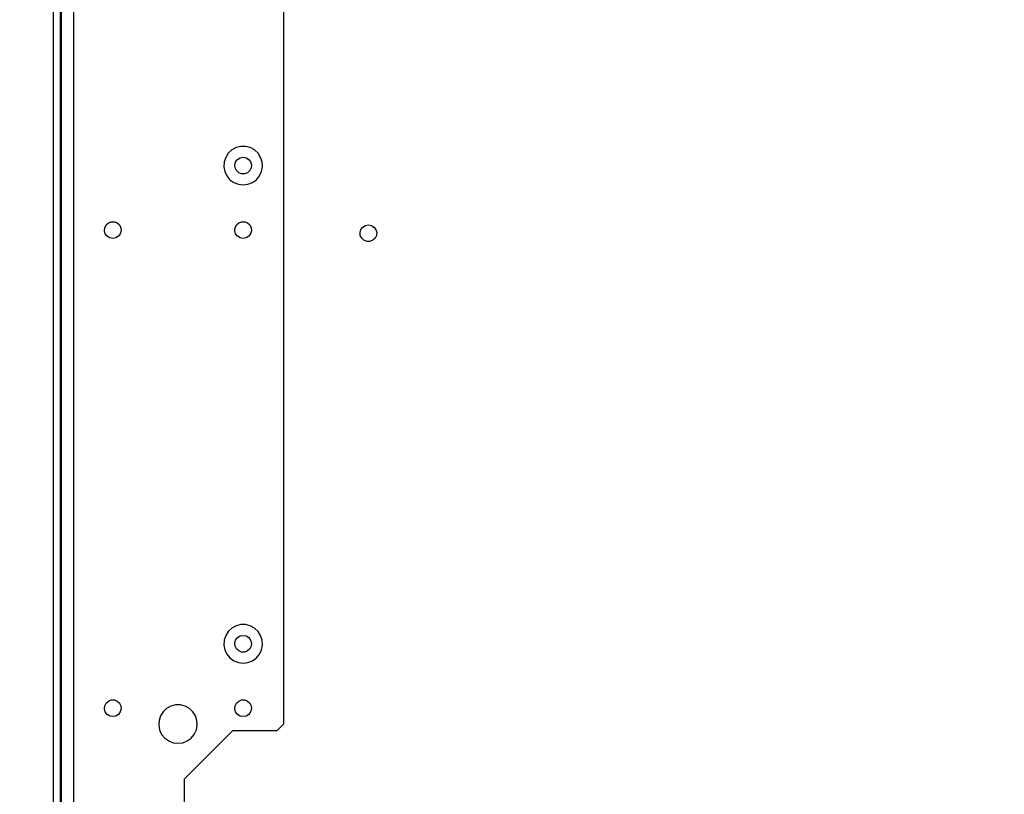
# Model space of a CAD drawing. Header units: millimetres. Extents: x 0 to 39025, y -31299 to 8400.
# Tile 341 of 382: x 14174 to 14480, y 4217 to 4458. Entities that reach past the tile are written whole.
import ezdxf

# ---------------------------------------------------------------- set-up
doc = ezdxf.new("R2010")
doc.units = ezdxf.units.MM
doc.header["$PDSIZE"] = -1
doc.layers.add('DIMENZIJE', color=4, linetype='Continuous')
doc.styles.add('SLDTEXTSTYLE6', font='txt')
doc.dimstyles.new('SLDDIMSTYLE0', dxfattribs={"dimtxt": 3, "dimasz": 3.414889, "dimexe": 0, "dimexo": 0.0625, "dimgap": 0.75, "dimtad": 1, "dimdec": 0, "dimlfac": 20, "dimrnd": 1e-09, "dimzin": 12, "dimdsep": 46, "dimtxsty": 'SLDTEXTSTYLE6', "dimsah": 1, "dimcen": 0.09, "dimadec": 0, "dimazin": 3, "dimtfac": 1, "dimtdec": 0, "dimtofl": 0, "dimtmove": 0, "dimatfit": 3, "dimfxl": 1, "dimfrac": 2, "dimtolj": 1, "dimtzin": 12, "dimarcsym": 0})

# ---------------------------------------------------------------- blocks, each defined once
blk = doc.blocks.new('Adapt 2 (spodaj)')
at = {"lineweight": 25}
for points in [[(0, 1.98), (0, 1.98), (0, 712.98), (0, 712.98)], [(2.1, 83.87), (2.1, 83.87), (2.1, 676.3), (2.1, 676.3)], [(2.4, 651.28), (2.4, 651.28), (2.4, 84.99), (2.4, 84.99)], [(6.2, 651.28), (6.2, 651.28), (6.2, 92.72), (6.2, 92.72)], [(71.4, 649.28), (71.4, 649.28), (71.4, 247.28), (71.4, 247.28)], [(55.6, 245.28), (55.6, 245.28), (40.6, 230.28), (40.6, 230.28)], [(69.4, 245.28), (69.4, 245.28), (55.6, 245.28), (55.6, 245.28)], [(71.4, 247.28), (71.4, 247.28), (69.4, 245.28), (69.4, 245.28)], [(40.6, 230.28), (40.6, 230.28), (40.6, 212.98), (40.6, 212.98)]]:
    blk.add_open_spline(points, degree=3, dxfattribs=at)
for points, knots in [([(58.9, 414.78), (58.9, 414.78), (57.41, 414.96), (57.41, 414.96), (57.41, 414.96), (56.01, 415.52), (56.01, 415.52), (56.01, 415.52), (54.79, 416.4), (54.79, 416.4), (54.79, 416.4), (53.83, 417.56), (53.83, 417.56), (53.83, 417.56), (53.2, 418.92), (53.2, 418.92), (53.2, 418.92), (52.91, 420.4), (52.91, 420.4), (52.91, 420.4), (53.01, 421.9), (53.01, 421.9), (53.01, 421.9), (53.47, 423.33), (53.47, 423.33), (53.47, 423.33), (54.28, 424.6), (54.28, 424.6), (54.28, 424.6), (55.38, 425.63), (55.38, 425.63), (55.38, 425.63), (56.69, 426.36), (56.69, 426.36), (56.69, 426.36), (58.15, 426.73), (58.15, 426.73), (58.15, 426.73), (59.65, 426.73), (59.65, 426.73), (59.65, 426.73), (61.11, 426.36), (61.11, 426.36), (61.11, 426.36), (62.43, 425.63), (62.43, 425.63), (62.43, 425.63), (63.52, 424.6), (63.52, 424.6), (63.52, 424.6), (64.33, 423.33), (64.33, 423.33), (64.33, 423.33), (64.79, 421.9), (64.79, 421.9), (64.79, 421.9), (64.89, 420.4), (64.89, 420.4), (64.89, 420.4), (64.61, 418.92), (64.61, 418.92), (64.61, 418.92), (63.97, 417.56), (63.97, 417.56), (63.97, 417.56), (63.01, 416.4), (63.01, 416.4), (63.01, 416.4), (61.79, 415.52), (61.79, 415.52), (61.79, 415.52), (60.39, 414.96), (60.39, 414.96), (60.39, 414.96), (58.9, 414.78), (58.9, 414.78)], [0, 0, 0, 0, 1, 1, 1, 2, 2, 2, 3, 3, 3, 4, 4, 4, 5, 5, 5, 6, 6, 6, 7, 7, 7, 8, 8, 8, 9, 9, 9, 10, 10, 10, 11, 11, 11, 12, 12, 12, 13, 13, 13, 14, 14, 14, 15, 15, 15, 16, 16, 16, 17, 17, 17, 18, 18, 18, 19, 19, 19, 20, 20, 20, 21, 21, 21, 22, 22, 22, 23, 23, 23, 24, 24, 24, 25, 25, 25, 25]), ([(58.9, 423.37), (58.9, 423.37), (57.96, 423.2), (57.96, 423.2), (57.96, 423.2), (57.15, 422.7), (57.15, 422.7), (57.15, 422.7), (56.57, 421.94), (56.57, 421.94), (56.57, 421.94), (56.31, 421.01), (56.31, 421.01), (56.31, 421.01), (56.4, 420.07), (56.4, 420.07), (56.4, 420.07), (56.83, 419.21), (56.83, 419.21), (56.83, 419.21), (57.53, 418.57), (57.53, 418.57), (57.53, 418.57), (58.42, 418.22), (58.42, 418.22), (58.42, 418.22), (59.38, 418.22), (59.38, 418.22), (59.38, 418.22), (60.27, 418.57), (60.27, 418.57), (60.27, 418.57), (60.98, 419.21), (60.98, 419.21), (60.98, 419.21), (61.4, 420.07), (61.4, 420.07), (61.4, 420.07), (61.49, 421.01), (61.49, 421.01), (61.49, 421.01), (61.23, 421.94), (61.23, 421.94), (61.23, 421.94), (60.65, 422.7), (60.65, 422.7), (60.65, 422.7), (59.84, 423.2), (59.84, 423.2), (59.84, 423.2), (58.9, 423.37), (58.9, 423.37)], [0, 0, 0, 0, 1, 1, 1, 2, 2, 2, 3, 3, 3, 4, 4, 4, 5, 5, 5, 6, 6, 6, 7, 7, 7, 8, 8, 8, 9, 9, 9, 10, 10, 10, 11, 11, 11, 12, 12, 12, 13, 13, 13, 14, 14, 14, 15, 15, 15, 16, 16, 16, 17, 17, 17, 17]), ([(18.4, 398.18), (18.4, 398.18), (19.34, 398.35), (19.34, 398.35), (19.34, 398.35), (20.15, 398.85), (20.15, 398.85), (20.15, 398.85), (20.73, 399.62), (20.73, 399.62), (20.73, 399.62), (20.99, 400.54), (20.99, 400.54), (20.99, 400.54), (20.9, 401.49), (20.9, 401.49), (20.9, 401.49), (20.48, 402.34), (20.48, 402.34), (20.48, 402.34), (19.77, 402.99), (19.77, 402.99), (19.77, 402.99), (18.88, 403.33), (18.88, 403.33), (18.88, 403.33), (17.92, 403.33), (17.92, 403.33), (17.92, 403.33), (17.03, 402.99), (17.03, 402.99), (17.03, 402.99), (16.33, 402.34), (16.33, 402.34), (16.33, 402.34), (15.9, 401.49), (15.9, 401.49), (15.9, 401.49), (15.81, 400.54), (15.81, 400.54), (15.81, 400.54), (16.07, 399.62), (16.07, 399.62), (16.07, 399.62), (16.65, 398.85), (16.65, 398.85), (16.65, 398.85), (17.46, 398.35), (17.46, 398.35), (17.46, 398.35), (18.4, 398.18), (18.4, 398.18)], [0, 0, 0, 0, 1, 1, 1, 2, 2, 2, 3, 3, 3, 4, 4, 4, 5, 5, 5, 6, 6, 6, 7, 7, 7, 8, 8, 8, 9, 9, 9, 10, 10, 10, 11, 11, 11, 12, 12, 12, 13, 13, 13, 14, 14, 14, 15, 15, 15, 16, 16, 16, 17, 17, 17, 17]), ([(58.9, 398.18), (58.9, 398.18), (59.84, 398.35), (59.84, 398.35), (59.84, 398.35), (60.65, 398.85), (60.65, 398.85), (60.65, 398.85), (61.23, 399.62), (61.23, 399.62), (61.23, 399.62), (61.49, 400.54), (61.49, 400.54), (61.49, 400.54), (61.4, 401.49), (61.4, 401.49), (61.4, 401.49), (60.98, 402.34), (60.98, 402.34), (60.98, 402.34), (60.27, 402.99), (60.27, 402.99), (60.27, 402.99), (59.38, 403.33), (59.38, 403.33), (59.38, 403.33), (58.42, 403.33), (58.42, 403.33), (58.42, 403.33), (57.53, 402.99), (57.53, 402.99), (57.53, 402.99), (56.83, 402.34), (56.83, 402.34), (56.83, 402.34), (56.4, 401.49), (56.4, 401.49), (56.4, 401.49), (56.31, 400.54), (56.31, 400.54), (56.31, 400.54), (56.57, 399.62), (56.57, 399.62), (56.57, 399.62), (57.15, 398.85), (57.15, 398.85), (57.15, 398.85), (57.96, 398.35), (57.96, 398.35), (57.96, 398.35), (58.9, 398.18), (58.9, 398.18)], [0, 0, 0, 0, 1, 1, 1, 2, 2, 2, 3, 3, 3, 4, 4, 4, 5, 5, 5, 6, 6, 6, 7, 7, 7, 8, 8, 8, 9, 9, 9, 10, 10, 10, 11, 11, 11, 12, 12, 12, 13, 13, 13, 14, 14, 14, 15, 15, 15, 16, 16, 16, 17, 17, 17, 17]), ([(97.8, 402.38), (97.8, 402.38), (96.86, 402.2), (96.86, 402.2), (96.86, 402.2), (96.05, 401.7), (96.05, 401.7), (96.05, 401.7), (95.47, 400.93), (95.47, 400.93), (95.47, 400.93), (95.21, 400.02), (95.21, 400.02), (95.21, 400.02), (95.3, 399.06), (95.3, 399.06), (95.3, 399.06), (95.73, 398.21), (95.73, 398.21), (95.73, 398.21), (96.43, 397.57), (96.43, 397.57), (96.43, 397.57), (97.32, 397.22), (97.32, 397.22), (97.32, 397.22), (98.28, 397.22), (98.28, 397.22), (98.28, 397.22), (99.17, 397.57), (99.17, 397.57), (99.17, 397.57), (99.87, 398.21), (99.87, 398.21), (99.87, 398.21), (100.3, 399.06), (100.3, 399.06), (100.3, 399.06), (100.39, 400.02), (100.39, 400.02), (100.39, 400.02), (100.13, 400.93), (100.13, 400.93), (100.13, 400.93), (99.55, 401.7), (99.55, 401.7), (99.55, 401.7), (98.74, 402.2), (98.74, 402.2), (98.74, 402.2), (97.8, 402.38), (97.8, 402.38)], [0, 0, 0, 0, 1, 1, 1, 2, 2, 2, 3, 3, 3, 4, 4, 4, 5, 5, 5, 6, 6, 6, 7, 7, 7, 8, 8, 8, 9, 9, 9, 10, 10, 10, 11, 11, 11, 12, 12, 12, 13, 13, 13, 14, 14, 14, 15, 15, 15, 16, 16, 16, 17, 17, 17, 17]), ([(2.1, 397.48), (2.1, 397.48), (2.14, 397.48), (2.14, 397.48), (2.14, 397.48), (2.27, 397.48), (2.27, 397.48), (2.27, 397.48), (2.4, 397.48), (2.4, 397.48)], [0, 0, 0, 0, 1, 1, 1, 2, 2, 2, 3, 3, 3, 3]), ([(2.4, 317.47), (2.4, 317.47), (2.27, 317.47), (2.27, 317.47), (2.27, 317.47), (2.14, 317.47), (2.14, 317.47), (2.14, 317.47), (2.1, 317.47), (2.1, 317.47)], [0, 0, 0, 0, 1, 1, 1, 2, 2, 2, 3, 3, 3, 3]), ([(58.9, 266.28), (58.9, 266.28), (57.41, 266.46), (57.41, 266.46), (57.41, 266.46), (56.01, 267.02), (56.01, 267.02), (56.01, 267.02), (54.79, 267.9), (54.79, 267.9), (54.79, 267.9), (53.83, 269.06), (53.83, 269.06), (53.83, 269.06), (53.2, 270.42), (53.2, 270.42), (53.2, 270.42), (52.91, 271.9), (52.91, 271.9), (52.91, 271.9), (53.01, 273.4), (53.01, 273.4), (53.01, 273.4), (53.47, 274.83), (53.47, 274.83), (53.47, 274.83), (54.28, 276.1), (54.28, 276.1), (54.28, 276.1), (55.38, 277.13), (55.38, 277.13), (55.38, 277.13), (56.69, 277.85), (56.69, 277.85), (56.69, 277.85), (58.15, 278.23), (58.15, 278.23), (58.15, 278.23), (59.65, 278.23), (59.65, 278.23), (59.65, 278.23), (61.11, 277.85), (61.11, 277.85), (61.11, 277.85), (62.43, 277.13), (62.43, 277.13), (62.43, 277.13), (63.52, 276.1), (63.52, 276.1), (63.52, 276.1), (64.33, 274.83), (64.33, 274.83), (64.33, 274.83), (64.79, 273.4), (64.79, 273.4), (64.79, 273.4), (64.89, 271.9), (64.89, 271.9), (64.89, 271.9), (64.61, 270.42), (64.61, 270.42), (64.61, 270.42), (63.97, 269.06), (63.97, 269.06), (63.97, 269.06), (63.01, 267.9), (63.01, 267.9), (63.01, 267.9), (61.79, 267.02), (61.79, 267.02), (61.79, 267.02), (60.39, 266.46), (60.39, 266.46), (60.39, 266.46), (58.9, 266.28), (58.9, 266.28)], [0, 0, 0, 0, 1, 1, 1, 2, 2, 2, 3, 3, 3, 4, 4, 4, 5, 5, 5, 6, 6, 6, 7, 7, 7, 8, 8, 8, 9, 9, 9, 10, 10, 10, 11, 11, 11, 12, 12, 12, 13, 13, 13, 14, 14, 14, 15, 15, 15, 16, 16, 16, 17, 17, 17, 18, 18, 18, 19, 19, 19, 20, 20, 20, 21, 21, 21, 22, 22, 22, 23, 23, 23, 24, 24, 24, 25, 25, 25, 25]), ([(58.9, 274.88), (58.9, 274.88), (57.96, 274.7), (57.96, 274.7), (57.96, 274.7), (57.15, 274.2), (57.15, 274.2), (57.15, 274.2), (56.57, 273.43), (56.57, 273.43), (56.57, 273.43), (56.31, 272.52), (56.31, 272.52), (56.31, 272.52), (56.4, 271.56), (56.4, 271.56), (56.4, 271.56), (56.83, 270.71), (56.83, 270.71), (56.83, 270.71), (57.53, 270.06), (57.53, 270.06), (57.53, 270.06), (58.42, 269.72), (58.42, 269.72), (58.42, 269.72), (59.38, 269.72), (59.38, 269.72), (59.38, 269.72), (60.27, 270.06), (60.27, 270.06), (60.27, 270.06), (60.98, 270.71), (60.98, 270.71), (60.98, 270.71), (61.4, 271.56), (61.4, 271.56), (61.4, 271.56), (61.49, 272.52), (61.49, 272.52), (61.49, 272.52), (61.23, 273.43), (61.23, 273.43), (61.23, 273.43), (60.65, 274.2), (60.65, 274.2), (60.65, 274.2), (59.84, 274.7), (59.84, 274.7), (59.84, 274.7), (58.9, 274.88), (58.9, 274.88)], [0, 0, 0, 0, 1, 1, 1, 2, 2, 2, 3, 3, 3, 4, 4, 4, 5, 5, 5, 6, 6, 6, 7, 7, 7, 8, 8, 8, 9, 9, 9, 10, 10, 10, 11, 11, 11, 12, 12, 12, 13, 13, 13, 14, 14, 14, 15, 15, 15, 16, 16, 16, 17, 17, 17, 17]), ([(18.4, 249.68), (18.4, 249.68), (19.34, 249.85), (19.34, 249.85), (19.34, 249.85), (20.15, 250.36), (20.15, 250.36), (20.15, 250.36), (20.73, 251.12), (20.73, 251.12), (20.73, 251.12), (20.99, 252.04), (20.99, 252.04), (20.99, 252.04), (20.9, 252.99), (20.9, 252.99), (20.9, 252.99), (20.48, 253.84), (20.48, 253.84), (20.48, 253.84), (19.77, 254.49), (19.77, 254.49), (19.77, 254.49), (18.88, 254.83), (18.88, 254.83), (18.88, 254.83), (17.92, 254.83), (17.92, 254.83), (17.92, 254.83), (17.03, 254.49), (17.03, 254.49), (17.03, 254.49), (16.33, 253.84), (16.33, 253.84), (16.33, 253.84), (15.9, 252.99), (15.9, 252.99), (15.9, 252.99), (15.81, 252.04), (15.81, 252.04), (15.81, 252.04), (16.07, 251.12), (16.07, 251.12), (16.07, 251.12), (16.65, 250.36), (16.65, 250.36), (16.65, 250.36), (17.46, 249.85), (17.46, 249.85), (17.46, 249.85), (18.4, 249.68), (18.4, 249.68)], [0, 0, 0, 0, 1, 1, 1, 2, 2, 2, 3, 3, 3, 4, 4, 4, 5, 5, 5, 6, 6, 6, 7, 7, 7, 8, 8, 8, 9, 9, 9, 10, 10, 10, 11, 11, 11, 12, 12, 12, 13, 13, 13, 14, 14, 14, 15, 15, 15, 16, 16, 16, 17, 17, 17, 17]), ([(58.9, 249.68), (58.9, 249.68), (59.84, 249.85), (59.84, 249.85), (59.84, 249.85), (60.65, 250.36), (60.65, 250.36), (60.65, 250.36), (61.23, 251.12), (61.23, 251.12), (61.23, 251.12), (61.49, 252.04), (61.49, 252.04), (61.49, 252.04), (61.4, 252.99), (61.4, 252.99), (61.4, 252.99), (60.98, 253.84), (60.98, 253.84), (60.98, 253.84), (60.27, 254.49), (60.27, 254.49), (60.27, 254.49), (59.38, 254.83), (59.38, 254.83), (59.38, 254.83), (58.42, 254.83), (58.42, 254.83), (58.42, 254.83), (57.53, 254.49), (57.53, 254.49), (57.53, 254.49), (56.83, 253.84), (56.83, 253.84), (56.83, 253.84), (56.4, 252.99), (56.4, 252.99), (56.4, 252.99), (56.31, 252.04), (56.31, 252.04), (56.31, 252.04), (56.57, 251.12), (56.57, 251.12), (56.57, 251.12), (57.15, 250.36), (57.15, 250.36), (57.15, 250.36), (57.96, 249.85), (57.96, 249.85), (57.96, 249.85), (58.9, 249.68), (58.9, 249.68)], [0, 0, 0, 0, 1, 1, 1, 2, 2, 2, 3, 3, 3, 4, 4, 4, 5, 5, 5, 6, 6, 6, 7, 7, 7, 8, 8, 8, 9, 9, 9, 10, 10, 10, 11, 11, 11, 12, 12, 12, 13, 13, 13, 14, 14, 14, 15, 15, 15, 16, 16, 16, 17, 17, 17, 17]), ([(38.65, 241.38), (38.65, 241.38), (37.16, 241.56), (37.16, 241.56), (37.16, 241.56), (35.76, 242.12), (35.76, 242.12), (35.76, 242.12), (34.54, 243), (34.54, 243), (34.54, 243), (33.58, 244.16), (33.58, 244.16), (33.58, 244.16), (32.95, 245.52), (32.95, 245.52), (32.95, 245.52), (32.66, 247), (32.66, 247), (32.66, 247), (32.76, 248.5), (32.76, 248.5), (32.76, 248.5), (33.22, 249.93), (33.22, 249.93), (33.22, 249.93), (34.03, 251.2), (34.03, 251.2), (34.03, 251.2), (35.13, 252.23), (35.13, 252.23), (35.13, 252.23), (36.44, 252.96), (36.44, 252.96), (36.44, 252.96), (37.9, 253.33), (37.9, 253.33), (37.9, 253.33), (39.4, 253.33), (39.4, 253.33), (39.4, 253.33), (40.86, 252.96), (40.86, 252.96), (40.86, 252.96), (42.18, 252.23), (42.18, 252.23), (42.18, 252.23), (43.28, 251.2), (43.28, 251.2), (43.28, 251.2), (44.08, 249.93), (44.08, 249.93), (44.08, 249.93), (44.55, 248.5), (44.55, 248.5), (44.55, 248.5), (44.64, 247), (44.64, 247), (44.64, 247), (44.36, 245.52), (44.36, 245.52), (44.36, 245.52), (43.72, 244.16), (43.72, 244.16), (43.72, 244.16), (42.76, 243), (42.76, 243), (42.76, 243), (41.54, 242.12), (41.54, 242.12), (41.54, 242.12), (40.14, 241.56), (40.14, 241.56), (40.14, 241.56), (38.65, 241.38), (38.65, 241.38)], [0, 0, 0, 0, 1, 1, 1, 2, 2, 2, 3, 3, 3, 4, 4, 4, 5, 5, 5, 6, 6, 6, 7, 7, 7, 8, 8, 8, 9, 9, 9, 10, 10, 10, 11, 11, 11, 12, 12, 12, 13, 13, 13, 14, 14, 14, 15, 15, 15, 16, 16, 16, 17, 17, 17, 18, 18, 18, 19, 19, 19, 20, 20, 20, 21, 21, 21, 22, 22, 22, 23, 23, 23, 24, 24, 24, 25, 25, 25, 25])]:
    blk.add_open_spline(points, degree=3, knots=knots, dxfattribs=at)
blk = doc.blocks.new('*D25')
at = {"layer": 'Defpoints', "color": 0, "transparency": 16777216}
for p in [(14664.84, 4151.91), (14026.58, 4025.99), (14201.29, 4025.99)]:
    blk.add_point(p, dxfattribs=at)
at = {"layer": 'DIMENZIJE', "color": 0, "lineweight": -2, "transparency": 16777216}
for p, q in [((14026.58, 4220.2), (14026.58, 4452.05)), ((14663.59, 4151.91), (14006.58, 4151.91)), ((14026.58, 4025.99), (14026.58, 4151.91)), ((14200.04, 4025.99), (14006.58, 4025.99)), ((14026.58, 3957.69), (14026.58, 3889.39))]:
    blk.add_line(p, q, dxfattribs=at)
at = {"layer": 'DIMENZIJE', "color": 0, "transparency": 16777216}
for points in [[(14015.19, 4220.2), (14037.96, 4220.2), (14026.58, 4151.91)], [(14015.19, 3957.69), (14037.96, 3957.69), (14026.58, 4025.99)]]:
    blk.add_solid(points, dxfattribs=at)
at = {"layer": 'DIMENZIJE', "color": 0, "transparency": 16777216, "insert": (13980.72, 4370.27), "char_height": 60, "attachment_point": 5, "rotation": 90, "style": 'SLDTEXTSTYLE6'}
blk.add_mtext('\\A1;126', dxfattribs=at)
blk = doc.blocks.new('*D26')
at = {"layer": 'Defpoints', "color": 0, "transparency": 16777216}
for p in [(14201.26, 4672.67), (13876.35, 4025.99), (14201.29, 4025.99)]:
    blk.add_point(p, dxfattribs=at)
at = {"layer": 'DIMENZIJE', "color": 0, "lineweight": -2, "transparency": 16777216}
for p, q in [((14200.01, 4672.67), (13856.35, 4672.67)), ((13876.35, 4604.37), (13876.35, 4094.29)), ((14200.04, 4025.99), (13856.35, 4025.99))]:
    blk.add_line(p, q, dxfattribs=at)
at = {"layer": 'DIMENZIJE', "color": 0, "transparency": 16777216}
for points in [[(13864.97, 4604.37), (13887.74, 4604.37), (13876.35, 4672.67)], [(13864.97, 4094.29), (13887.74, 4094.29), (13876.35, 4025.99)]]:
    blk.add_solid(points, dxfattribs=at)
at = {"layer": 'DIMENZIJE', "color": 0, "transparency": 16777216, "insert": (13830.5, 4349.33), "char_height": 60, "attachment_point": 5, "rotation": 90, "style": 'SLDTEXTSTYLE6'}
blk.add_mtext('\\A1;647', dxfattribs=at)

msp = doc.modelspace()

# ---------------------------------------------------------------- block references
at = {"color": 1}
msp.add_blockref('Adapt 2 (spodaj)', (14184.86, 3991.86), dxfattribs=at)

# ---------------------------------------------------------------- dimensions: what is measured, and where the dimension line sits
at = {"layer": 'DIMENZIJE'}
dim = msp.add_linear_dim(base=(13876.35, 4025.99), p1=(14201.26, 4672.67), p2=(14201.29, 4025.99), angle=90, dimstyle='SLDDIMSTYLE0', override={"dimscale": 20, "dimexe": 1, "dimlfac": 1, "dimdle": 1, "dimtofl": 1}, dxfattribs=at)
dim.commit()
dim.dimension.update_dxf_attribs({"geometry": '*D26', "text_midpoint": (13830.5, 4349.33)})
dim = msp.add_linear_dim(base=(14026.58, 4025.99), p1=(14664.84, 4151.91), p2=(14201.29, 4025.99), angle=90, dimstyle='SLDDIMSTYLE0', override={"dimscale": 20, "dimexe": 1, "dimlfac": 1, "dimdle": 1, "dimtofl": 1}, dxfattribs=at)
dim.commit()
dim.dimension.update_dxf_attribs({"geometry": '*D25', "text_midpoint": (14026.58, 4370.27), "dimtype": 160})

doc.saveas('drawing.dxf')
